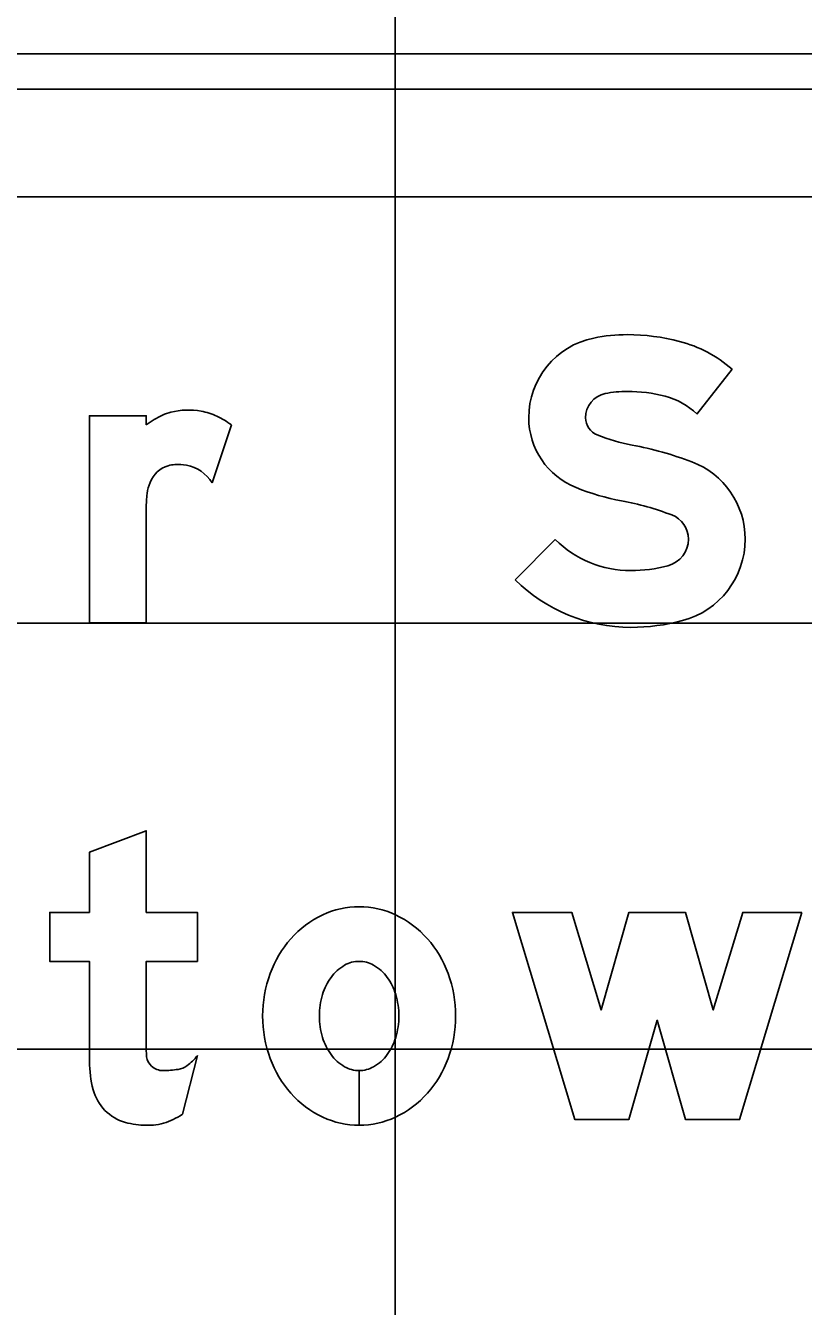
# Model space of a CAD drawing. Extents: x 2193008 to 2198143, y 1236112 to 1237864.
# Drawn here: x 2196144.97 to 2196148.62, y 1237296.9 to 1237302.91 of the extents above; entities that cross this region are included whole.
import ezdxf

# ---------------------------------------------------------------- set-up
doc = ezdxf.new("R2010")
doc.units = 0
for name, color, linetype in [('GSBWFILL', 7, 'Continuous'), ('GSCOLORFILL', 7, 'Continuous'), ('GSOUTLINE', 7, 'Continuous'), ('M-ROADS', 7, 'Continuous')]:
    doc.layers.add(name, color=color, linetype=linetype)

msp = doc.modelspace()

# ---------------------------------------------------------------- linework, layer by layer
at = {"layer": 'GSBWFILL'}
for p, q in [((2196145.9386, 1237301.0359), (2196145.8483, 1237300.765)), ((2196145.7087, 1237297.8008), (2196145.7788, 1237298.0765)), ((2196146.538, 1237298.0058), (2196146.538, 1237297.7494)), ((2196146.5381, 1237297.7494), (2196146.5381, 1237298.0058))]:
    msp.add_line(p, q, dxfattribs=at)
for points in [[(2196148.1232, 1237301.0874), (2196148.2879, 1237301.2976)], [(2196145.539, 1237300.6446), (2196145.539, 1237300.107), (2196145.2726, 1237300.107), (2196145.2726, 1237301.0794), (2196145.539, 1237301.0794), (2196145.539, 1237301.0359)], [(2196147.4582, 1237300.4984), (2196147.2706, 1237300.3092)], [(2196145.539, 1237298.129), (2196145.539, 1237298.5186), (2196145.7788, 1237298.5186), (2196145.7788, 1237298.7484), (2196145.539, 1237298.7484), (2196145.539, 1237299.1313), (2196145.2726, 1237299.0303), (2196145.2726, 1237298.7484), (2196145.0861, 1237298.7484), (2196145.0861, 1237298.5186), (2196145.2726, 1237298.5186), (2196145.2726, 1237298.0485)]]:
    msp.add_lwpolyline(points, dxfattribs=at)
msp.add_lwpolyline([(2196148.6159, 1237298.7484), (2196148.3229, 1237297.776), (2196148.0698, 1237297.776), (2196147.9366, 1237298.2422), (2196147.8034, 1237297.776), (2196147.5503, 1237297.776), (2196147.2573, 1237298.7484), (2196147.5355, 1237298.7484), (2196147.6734, 1237298.2908), (2196147.8042, 1237298.7484), (2196148.0691, 1237298.7484), (2196148.1998, 1237298.2908), (2196148.3377, 1237298.7484)], close=True, dxfattribs=at)
for centre, major_axis, ratio, start_param, end_param in [((2196147.7155, 1237301.0701), (0, 0.3816), 0.999997, 0.202758, 1.570796), ((2196147.7967, 1237300.6753), (0, 0.7847), 0.999997, 0, 0.202758), ((2196147.7967, 1237300.4977), (0, 0.9622), 0.999997, 6.026234, 6.283185), ((2196147.886, 1237300.8376), (0, 0.6109), 0.999997, 5.565152, 6.026234), ((2196147.7155, 1237301.0701), (0, 0.1152), 0.999997, 0.202758, 1.570796), ((2196147.7967, 1237300.6753), (0, 0.5183), 0.999997, 0, 0.202758), ((2196147.7967, 1237300.4977), (0, 0.6958), 0.999997, 6.026234, 6.283185), ((2196147.886, 1237300.8376), (0, 0.3445), 0.999997, 5.523837, 6.026234), ((2196145.7359, 1237300.763), (0, 0.343), 0.999995, 6.103268, 6.524606), ((2196145.8068, 1237300.6809), (0, 0.4446), 0.999995, 0.443663, 0.646229), ((2196145.7017, 1237300.902), (0, 0.1998), 0.999995, 0.24142, 0.443663), ((2196145.7436, 1237300.8056), (0, 0.2997), 0.999995, 5.846069, 6.103268), ((2196145.713, 1237300.7401), (0, 0.372), 0.999995, 5.631644, 5.846069), ((2196147.6875, 1237301.0701), (0, 0.3535), 0.999997, 1.570796, 2.761249), ((2196147.6875, 1237301.0701), (0, 0.0871), 0.999997, 1.570796, 2.761249), ((2196147.9777, 1237301.7962), (0, 0.8691), 0.999997, 2.761249, 2.95744), ((2196147.5217, 1237299.3476), (0, 1.6216), 0.999997, 5.918637, 6.099033), ((2196145.6805, 1237300.7171), (0, 0.1332), 0.999995, 0.293855, 1.188904), ((2196145.6831, 1237300.7084), (0, 0.1422), 0.999995, 0.067293, 0.293855), ((2196145.6879, 1237300.6377), (0, 0.2131), 0.999995, 6.094384, 6.350479), ((2196145.6935, 1237300.667), (0, 0.1833), 0.999995, 5.27661, 6.094384), ((2196147.9615, 1237300.5002), (0, 0.3881), 0.999997, 4.712389, 5.918637), ((2196145.7498, 1237300.6892), (0, 0.2079), 0.999995, 1.188904, 1.450084), ((2196146.1036, 1237300.644), (0, 0.5646), 0.999995, 1.445958, 1.569673), ((2196147.9777, 1237301.7962), (0, 1.1355), 0.999997, 2.761249, 2.95744), ((2196147.5217, 1237299.3476), (0, 1.3552), 0.999997, 5.918637, 6.099033), ((2196147.9615, 1237300.5002), (0, 0.1217), 0.999997, 4.712389, 5.918637), ((2196147.8129, 1237300.8564), (0, 0.5039), 0.999997, 2.360607, 3.141593), ((2196147.9538, 1237300.5002), (0, 0.1293), 0.999997, 3.401517, 4.712389), ((2196147.9538, 1237300.5002), (0, 0.3957), 0.999997, 3.401517, 4.712389), ((2196147.8129, 1237301.03), (0, 0.6775), 0.999997, 3.141593, 3.401517), ((2196147.8129, 1237300.8564), (0, 0.7703), 0.999997, 2.360607, 3.141593), ((2196147.8129, 1237301.03), (0, 0.9439), 0.999997, 3.141593, 3.401517), ((2196146.538, 1237298.3736), (0, 0.4014), 0.999994, 0, 0.438571), ((2196146.538, 1237298.3736), (0, 0.4014), 0.999994, 5.844614, 6.283185), ((2196146.5633, 1237298.3196), (0, 0.461), 0.999994, 0.438571, 0.847388), ((2196146.5127, 1237298.3196), (0, 0.461), 0.999994, 5.435798, 5.844614), ((2196146.6028, 1237298.2848), (0, 0.5136), 0.999994, 0.847388, 1.220117), ((2196146.4733, 1237298.2848), (0, 0.5136), 0.999994, 5.063069, 5.435798), ((2196146.5706, 1237298.3239), (0, 0.2033), 0.999994, 0.517724, 0.942), ((2196146.538, 1237298.3811), (0, 0.1375), 0.999994, 0, 0.517724), ((2196146.538, 1237298.3811), (0, 0.1375), 0.999994, 5.765461, 6.283185), ((2196146.5055, 1237298.3239), (0, 0.2033), 0.999994, 5.341185, 5.765461), ((2196146.6646, 1237298.2622), (0, 0.5795), 0.999994, 1.220117, 1.570796), ((2196146.6219, 1237298.2866), (0, 0.2668), 0.999994, 0.942, 1.278197), ((2196146.4541, 1237298.2866), (0, 0.2668), 0.999994, 5.004989, 5.341185), ((2196146.4114, 1237298.2622), (0, 0.5795), 0.999994, 4.712389, 5.063069), ((2196146.7029, 1237298.2622), (0, 0.3514), 0.999994, 1.278197, 1.570796), ((2196146.3731, 1237298.2622), (0, 0.3514), 0.999994, 4.712389, 5.004989), ((2196146.6646, 1237298.2622), (0, 0.5795), 0.999994, 1.570796, 1.921476), ((2196146.7029, 1237298.2622), (0, 0.3514), 0.999994, 1.570796, 1.863396), ((2196146.3731, 1237298.2622), (0, 0.3514), 0.999994, 4.419789, 4.712389), ((2196146.4114, 1237298.2622), (0, 0.5795), 0.999994, 4.361709, 4.712389), ((2196147.2066, 1237298.129), (0, 1.6676), 0.999992, 1.570796, 1.606005), ((2196146.6219, 1237298.2378), (0, 0.2668), 0.999994, 1.863396, 2.199593), ((2196146.4541, 1237298.2378), (0, 0.2668), 0.999994, 4.083593, 4.419789), ((2196145.7895, 1237298.0485), (0, 0.5169), 0.999992, 1.570796, 1.830698), ((2196145.6155, 1237298.0832), (0, 0.0766), 0.999992, 1.74085, 2.407828), ((2196145.6034, 1237298.2073), (0, 0.2187), 0.999992, 3.756278, 4.071638), ((2196146.6028, 1237298.2396), (0, 0.5136), 0.999994, 1.921476, 2.294205), ((2196146.5706, 1237298.2004), (0, 0.2033), 0.999994, 2.199593, 2.623869), ((2196146.5055, 1237298.2004), (0, 0.2033), 0.999994, 3.659317, 4.083593), ((2196146.4733, 1237298.2396), (0, 0.5136), 0.999994, 3.98898, 4.361709), ((2196145.618, 1237298.0859), (0, 0.0802), 0.999992, 2.407828, 3.141593), ((2196145.618, 1237298.4264), (0, 0.4207), 0.999992, 3.141593, 3.310762), ((2196145.672, 1237298.1102), (0, 0.0999), 0.999992, 3.310762, 3.756278), ((2196146.538, 1237298.1433), (0, 0.1375), 0.999994, 2.623869, 3.141593), ((2196146.538, 1237298.1433), (0, 0.1375), 0.999994, 3.142077, 3.659317), ((2196145.4992, 1237297.9713), (0, 0.2165), 0.999992, 1.830698, 2.869526), ((2196146.5633, 1237298.2047), (0, 0.461), 0.999994, 2.294205, 2.703022), ((2196146.5127, 1237298.2047), (0, 0.461), 0.999994, 3.580164, 3.98898), ((2196145.5305, 1237298.0628), (0, 0.3169), 0.999992, 3.427755, 3.738844), ((2196145.539, 1237298.1141), (0, 0.3648), 0.999992, 2.869526, 3.141593), ((2196145.539, 1237298.2747), (0, 0.5253), 0.999992, 3.141593, 3.205734), ((2196145.5588, 1237297.9664), (0, 0.2165), 0.999992, 3.205734, 3.427755), ((2196146.538, 1237298.1508), (0, 0.4014), 0.999994, 2.703022, 3.141593), ((2196146.538, 1237298.1508), (0, 0.4014), 0.999994, 3.141759, 3.580164)]:
    msp.add_ellipse(centre, major_axis=major_axis, ratio=ratio, start_param=start_param, end_param=end_param, dxfattribs=at)
at = {"layer": 'GSCOLORFILL'}
for p, q in [((2196152.199, 1237302.7782), (2196137.214, 1237302.7782)), ((2196137.214, 1237302.6117), (2196152.199, 1237302.6117)), ((2196145.9386, 1237301.0359), (2196145.8483, 1237300.765)), ((2196145.7087, 1237297.8008), (2196145.7788, 1237298.0765)), ((2196146.538, 1237298.0058), (2196146.538, 1237297.7494)), ((2196146.5381, 1237297.7494), (2196146.5381, 1237298.0058))]:
    msp.add_line(p, q, dxfattribs=at)
for points in [[(2196148.1232, 1237301.0874), (2196148.2879, 1237301.2976)], [(2196145.539, 1237300.6446), (2196145.539, 1237300.107), (2196145.2726, 1237300.107), (2196145.2726, 1237301.0794), (2196145.539, 1237301.0794), (2196145.539, 1237301.0359)], [(2196147.4582, 1237300.4984), (2196147.2706, 1237300.3092)], [(2196145.539, 1237298.129), (2196145.539, 1237298.5186), (2196145.7788, 1237298.5186), (2196145.7788, 1237298.7484), (2196145.539, 1237298.7484), (2196145.539, 1237299.1313), (2196145.2726, 1237299.0303), (2196145.2726, 1237298.7484), (2196145.0861, 1237298.7484), (2196145.0861, 1237298.5186), (2196145.2726, 1237298.5186), (2196145.2726, 1237298.0485)]]:
    msp.add_lwpolyline(points, dxfattribs=at)
msp.add_lwpolyline([(2196148.6159, 1237298.7484), (2196148.3229, 1237297.776), (2196148.0698, 1237297.776), (2196147.9366, 1237298.2422), (2196147.8034, 1237297.776), (2196147.5503, 1237297.776), (2196147.2573, 1237298.7484), (2196147.5355, 1237298.7484), (2196147.6734, 1237298.2908), (2196147.8042, 1237298.7484), (2196148.0691, 1237298.7484), (2196148.1998, 1237298.2908), (2196148.3377, 1237298.7484)], close=True, dxfattribs=at)
for centre, major_axis, ratio, start_param, end_param in [((2196147.7155, 1237301.0701), (0, 0.3816), 0.999997, 0.202758, 1.570796), ((2196147.7967, 1237300.6753), (0, 0.7847), 0.999997, 0, 0.202758), ((2196147.7967, 1237300.4977), (0, 0.9622), 0.999997, 6.026234, 6.283185), ((2196147.886, 1237300.8376), (0, 0.6109), 0.999997, 5.565152, 6.026234), ((2196147.7155, 1237301.0701), (0, 0.1152), 0.999997, 0.202758, 1.570796), ((2196147.7967, 1237300.6753), (0, 0.5183), 0.999997, 0, 0.202758), ((2196147.7967, 1237300.4977), (0, 0.6958), 0.999997, 6.026234, 6.283185), ((2196147.886, 1237300.8376), (0, 0.3445), 0.999997, 5.523837, 6.026234), ((2196145.7359, 1237300.763), (0, 0.343), 0.999995, 6.103268, 6.524606), ((2196145.8068, 1237300.6809), (0, 0.4446), 0.999995, 0.443663, 0.646229), ((2196145.7017, 1237300.902), (0, 0.1998), 0.999995, 0.24142, 0.443663), ((2196145.7436, 1237300.8056), (0, 0.2997), 0.999995, 5.846069, 6.103268), ((2196145.713, 1237300.7401), (0, 0.372), 0.999995, 5.631644, 5.846069), ((2196147.6875, 1237301.0701), (0, 0.3535), 0.999997, 1.570796, 2.761249), ((2196147.6875, 1237301.0701), (0, 0.0871), 0.999997, 1.570796, 2.761249), ((2196147.9777, 1237301.7962), (0, 0.8691), 0.999997, 2.761249, 2.95744), ((2196147.5217, 1237299.3476), (0, 1.6216), 0.999997, 5.918637, 6.099033), ((2196145.6805, 1237300.7171), (0, 0.1332), 0.999995, 0.293855, 1.188904), ((2196145.6831, 1237300.7084), (0, 0.1422), 0.999995, 0.067293, 0.293855), ((2196145.6879, 1237300.6377), (0, 0.2131), 0.999995, 6.094384, 6.350479), ((2196145.6935, 1237300.667), (0, 0.1833), 0.999995, 5.27661, 6.094384), ((2196147.9615, 1237300.5002), (0, 0.3881), 0.999997, 4.712389, 5.918637), ((2196145.7498, 1237300.6892), (0, 0.2079), 0.999995, 1.188904, 1.450084), ((2196146.1036, 1237300.644), (0, 0.5646), 0.999995, 1.445958, 1.569673), ((2196147.9777, 1237301.7962), (0, 1.1355), 0.999997, 2.761249, 2.95744), ((2196147.5217, 1237299.3476), (0, 1.3552), 0.999997, 5.918637, 6.099033), ((2196147.9615, 1237300.5002), (0, 0.1217), 0.999997, 4.712389, 5.918637), ((2196147.8129, 1237300.8564), (0, 0.5039), 0.999997, 2.360607, 3.141593), ((2196147.9538, 1237300.5002), (0, 0.1293), 0.999997, 3.401517, 4.712389), ((2196147.9538, 1237300.5002), (0, 0.3957), 0.999997, 3.401517, 4.712389), ((2196147.8129, 1237301.03), (0, 0.6775), 0.999997, 3.141593, 3.401517), ((2196147.8129, 1237300.8564), (0, 0.7703), 0.999997, 2.360607, 3.141593), ((2196147.8129, 1237301.03), (0, 0.9439), 0.999997, 3.141593, 3.401517), ((2196146.538, 1237298.3736), (0, 0.4014), 0.999994, 0, 0.438571), ((2196146.538, 1237298.3736), (0, 0.4014), 0.999994, 5.844614, 6.283185), ((2196146.5633, 1237298.3196), (0, 0.461), 0.999994, 0.438571, 0.847388), ((2196146.5127, 1237298.3196), (0, 0.461), 0.999994, 5.435798, 5.844614), ((2196146.6028, 1237298.2848), (0, 0.5136), 0.999994, 0.847388, 1.220117), ((2196146.4733, 1237298.2848), (0, 0.5136), 0.999994, 5.063069, 5.435798), ((2196146.5706, 1237298.3239), (0, 0.2033), 0.999994, 0.517724, 0.942), ((2196146.538, 1237298.3811), (0, 0.1375), 0.999994, 0, 0.517724), ((2196146.538, 1237298.3811), (0, 0.1375), 0.999994, 5.765461, 6.283185), ((2196146.5055, 1237298.3239), (0, 0.2033), 0.999994, 5.341185, 5.765461), ((2196146.6646, 1237298.2622), (0, 0.5795), 0.999994, 1.220117, 1.570796), ((2196146.6219, 1237298.2866), (0, 0.2668), 0.999994, 0.942, 1.278197), ((2196146.4541, 1237298.2866), (0, 0.2668), 0.999994, 5.004989, 5.341185), ((2196146.4114, 1237298.2622), (0, 0.5795), 0.999994, 4.712389, 5.063069), ((2196146.7029, 1237298.2622), (0, 0.3514), 0.999994, 1.278197, 1.570796), ((2196146.3731, 1237298.2622), (0, 0.3514), 0.999994, 4.712389, 5.004989), ((2196146.6646, 1237298.2622), (0, 0.5795), 0.999994, 1.570796, 1.921476), ((2196146.7029, 1237298.2622), (0, 0.3514), 0.999994, 1.570796, 1.863396), ((2196146.3731, 1237298.2622), (0, 0.3514), 0.999994, 4.419789, 4.712389), ((2196146.4114, 1237298.2622), (0, 0.5795), 0.999994, 4.361709, 4.712389), ((2196147.2066, 1237298.129), (0, 1.6676), 0.999992, 1.570796, 1.606005), ((2196146.6219, 1237298.2378), (0, 0.2668), 0.999994, 1.863396, 2.199593), ((2196146.4541, 1237298.2378), (0, 0.2668), 0.999994, 4.083593, 4.419789), ((2196145.7895, 1237298.0485), (0, 0.5169), 0.999992, 1.570796, 1.830698), ((2196145.6155, 1237298.0832), (0, 0.0766), 0.999992, 1.74085, 2.407828), ((2196145.6034, 1237298.2073), (0, 0.2187), 0.999992, 3.756278, 4.071638), ((2196146.6028, 1237298.2396), (0, 0.5136), 0.999994, 1.921476, 2.294205), ((2196146.5706, 1237298.2004), (0, 0.2033), 0.999994, 2.199593, 2.623869), ((2196146.5055, 1237298.2004), (0, 0.2033), 0.999994, 3.659317, 4.083593), ((2196146.4733, 1237298.2396), (0, 0.5136), 0.999994, 3.98898, 4.361709), ((2196145.618, 1237298.0859), (0, 0.0802), 0.999992, 2.407828, 3.141593), ((2196145.618, 1237298.4264), (0, 0.4207), 0.999992, 3.141593, 3.310762), ((2196145.672, 1237298.1102), (0, 0.0999), 0.999992, 3.310762, 3.756278), ((2196146.538, 1237298.1433), (0, 0.1375), 0.999994, 2.623869, 3.141593), ((2196146.538, 1237298.1433), (0, 0.1375), 0.999994, 3.142077, 3.659317), ((2196145.4992, 1237297.9713), (0, 0.2165), 0.999992, 1.830698, 2.869526), ((2196146.5633, 1237298.2047), (0, 0.461), 0.999994, 2.294205, 2.703022), ((2196146.5127, 1237298.2047), (0, 0.461), 0.999994, 3.580164, 3.98898), ((2196145.5305, 1237298.0628), (0, 0.3169), 0.999992, 3.427755, 3.738844), ((2196145.539, 1237298.1141), (0, 0.3648), 0.999992, 2.869526, 3.141593), ((2196145.539, 1237298.2747), (0, 0.5253), 0.999992, 3.141593, 3.205734), ((2196145.5588, 1237297.9664), (0, 0.2165), 0.999992, 3.205734, 3.427755), ((2196146.538, 1237298.1508), (0, 0.4014), 0.999994, 2.703022, 3.141593), ((2196146.538, 1237298.1508), (0, 0.4014), 0.999994, 3.141759, 3.580164)]:
    msp.add_ellipse(centre, major_axis=major_axis, ratio=ratio, start_param=start_param, end_param=end_param, dxfattribs=at)
at = {"layer": 'GSOUTLINE'}
for p, q in [((2196145.9386, 1237301.0359), (2196145.8483, 1237300.765)), ((2196145.7087, 1237297.8008), (2196145.7788, 1237298.0765))]:
    msp.add_line(p, q, dxfattribs=at)
for points in [[(2196148.1232, 1237301.0874), (2196148.2879, 1237301.2976)], [(2196145.539, 1237300.6446), (2196145.539, 1237300.107), (2196145.2726, 1237300.107), (2196145.2726, 1237301.0794), (2196145.539, 1237301.0794), (2196145.539, 1237301.0359)], [(2196147.4582, 1237300.4984), (2196147.2706, 1237300.3092)], [(2196145.539, 1237298.129), (2196145.539, 1237298.5186), (2196145.7788, 1237298.5186), (2196145.7788, 1237298.7484), (2196145.539, 1237298.7484), (2196145.539, 1237299.1313), (2196145.2726, 1237299.0303), (2196145.2726, 1237298.7484), (2196145.0861, 1237298.7484), (2196145.0861, 1237298.5186), (2196145.2726, 1237298.5186), (2196145.2726, 1237298.0485)]]:
    msp.add_lwpolyline(points, dxfattribs=at)
msp.add_lwpolyline([(2196148.6159, 1237298.7484), (2196148.3229, 1237297.776), (2196148.0698, 1237297.776), (2196147.9366, 1237298.2422), (2196147.8034, 1237297.776), (2196147.5503, 1237297.776), (2196147.2573, 1237298.7484), (2196147.5355, 1237298.7484), (2196147.6734, 1237298.2908), (2196147.8042, 1237298.7484), (2196148.0691, 1237298.7484), (2196148.1998, 1237298.2908), (2196148.3377, 1237298.7484)], close=True, dxfattribs=at)
for centre, major_axis, ratio, start_param, end_param in [((2196147.7155, 1237301.0701), (0, 0.3816), 0.999997, 0.202758, 1.570796), ((2196147.7967, 1237300.6753), (0, 0.7847), 0.999997, 0, 0.202758), ((2196147.7967, 1237300.4977), (0, 0.9622), 0.999997, 6.026234, 6.283185), ((2196147.886, 1237300.8376), (0, 0.6109), 0.999997, 5.565152, 6.026234), ((2196147.7155, 1237301.0701), (0, 0.1152), 0.999997, 0.202758, 1.570796), ((2196147.7967, 1237300.6753), (0, 0.5183), 0.999997, 0, 0.202758), ((2196147.7967, 1237300.4977), (0, 0.6958), 0.999997, 6.026234, 6.283185), ((2196147.886, 1237300.8376), (0, 0.3445), 0.999997, 5.523837, 6.026234), ((2196145.7359, 1237300.763), (0, 0.343), 0.999995, 6.103268, 6.524606), ((2196145.8068, 1237300.6809), (0, 0.4446), 0.999995, 0.443663, 0.646229), ((2196145.7017, 1237300.902), (0, 0.1998), 0.999995, 0.24142, 0.443663), ((2196145.7436, 1237300.8056), (0, 0.2997), 0.999995, 5.846069, 6.103268), ((2196145.713, 1237300.7401), (0, 0.372), 0.999995, 5.631644, 5.846069), ((2196147.6875, 1237301.0701), (0, 0.3535), 0.999997, 1.570796, 2.761249), ((2196147.6875, 1237301.0701), (0, 0.0871), 0.999997, 1.570796, 2.761249), ((2196147.9777, 1237301.7962), (0, 0.8691), 0.999997, 2.761249, 2.95744), ((2196147.5217, 1237299.3476), (0, 1.6216), 0.999997, 5.918637, 6.099033), ((2196145.6805, 1237300.7171), (0, 0.1332), 0.999995, 0.293855, 1.188904), ((2196145.6831, 1237300.7084), (0, 0.1422), 0.999995, 0.067293, 0.293855), ((2196145.6879, 1237300.6377), (0, 0.2131), 0.999995, 6.094384, 6.350479), ((2196145.6935, 1237300.667), (0, 0.1833), 0.999995, 5.27661, 6.094384), ((2196147.9615, 1237300.5002), (0, 0.3881), 0.999997, 4.712389, 5.918637), ((2196145.7498, 1237300.6892), (0, 0.2079), 0.999995, 1.188904, 1.450084), ((2196146.1036, 1237300.644), (0, 0.5646), 0.999995, 1.445958, 1.569673), ((2196147.9777, 1237301.7962), (0, 1.1355), 0.999997, 2.761249, 2.95744), ((2196147.5217, 1237299.3476), (0, 1.3552), 0.999997, 5.918637, 6.099033), ((2196147.9615, 1237300.5002), (0, 0.1217), 0.999997, 4.712389, 5.918637), ((2196147.8129, 1237300.8564), (0, 0.5039), 0.999997, 2.360607, 3.141593), ((2196147.9538, 1237300.5002), (0, 0.1293), 0.999997, 3.401517, 4.712389), ((2196147.9538, 1237300.5002), (0, 0.3957), 0.999997, 3.401517, 4.712389), ((2196147.8129, 1237301.03), (0, 0.6775), 0.999997, 3.141593, 3.401517), ((2196147.8129, 1237300.8564), (0, 0.7703), 0.999997, 2.360607, 3.141593), ((2196147.8129, 1237301.03), (0, 0.9439), 0.999997, 3.141593, 3.401517), ((2196146.538, 1237298.3736), (0, 0.4014), 0.999994, 0, 0.438571), ((2196146.538, 1237298.3736), (0, 0.4014), 0.999994, 5.844614, 6.283185), ((2196146.5633, 1237298.3196), (0, 0.461), 0.999994, 0.438571, 0.847388), ((2196146.5127, 1237298.3196), (0, 0.461), 0.999994, 5.435798, 5.844614), ((2196146.6028, 1237298.2848), (0, 0.5136), 0.999994, 0.847388, 1.220117), ((2196146.4733, 1237298.2848), (0, 0.5136), 0.999994, 5.063069, 5.435798), ((2196146.5706, 1237298.3239), (0, 0.2033), 0.999994, 0.517724, 0.942), ((2196146.538, 1237298.3811), (0, 0.1375), 0.999994, 0, 0.517724), ((2196146.538, 1237298.3811), (0, 0.1375), 0.999994, 5.765461, 6.283185), ((2196146.5055, 1237298.3239), (0, 0.2033), 0.999994, 5.341185, 5.765461), ((2196146.6646, 1237298.2622), (0, 0.5795), 0.999994, 1.220117, 1.570796), ((2196146.6219, 1237298.2866), (0, 0.2668), 0.999994, 0.942, 1.278197), ((2196146.4541, 1237298.2866), (0, 0.2668), 0.999994, 5.004989, 5.341185), ((2196146.4114, 1237298.2622), (0, 0.5795), 0.999994, 4.712389, 5.063069), ((2196146.7029, 1237298.2622), (0, 0.3514), 0.999994, 1.278197, 1.570796), ((2196146.3731, 1237298.2622), (0, 0.3514), 0.999994, 4.712389, 5.004989), ((2196146.6646, 1237298.2622), (0, 0.5795), 0.999994, 1.570796, 1.921476), ((2196146.7029, 1237298.2622), (0, 0.3514), 0.999994, 1.570796, 1.863396), ((2196146.3731, 1237298.2622), (0, 0.3514), 0.999994, 4.419789, 4.712389), ((2196146.4114, 1237298.2622), (0, 0.5795), 0.999994, 4.361709, 4.712389), ((2196147.2066, 1237298.129), (0, 1.6676), 0.999992, 1.570796, 1.606005), ((2196146.6219, 1237298.2378), (0, 0.2668), 0.999994, 1.863396, 2.199593), ((2196146.4541, 1237298.2378), (0, 0.2668), 0.999994, 4.083593, 4.419789), ((2196145.7895, 1237298.0485), (0, 0.5169), 0.999992, 1.570796, 1.830698), ((2196145.6155, 1237298.0832), (0, 0.0766), 0.999992, 1.74085, 2.407828), ((2196145.6034, 1237298.2073), (0, 0.2187), 0.999992, 3.756278, 4.071638), ((2196146.6028, 1237298.2396), (0, 0.5136), 0.999994, 1.921476, 2.294205), ((2196146.5706, 1237298.2004), (0, 0.2033), 0.999994, 2.199593, 2.623869), ((2196146.5055, 1237298.2004), (0, 0.2033), 0.999994, 3.659317, 4.083593), ((2196146.4733, 1237298.2396), (0, 0.5136), 0.999994, 3.98898, 4.361709), ((2196145.618, 1237298.0859), (0, 0.0802), 0.999992, 2.407828, 3.141593), ((2196145.618, 1237298.4264), (0, 0.4207), 0.999992, 3.141593, 3.310762), ((2196145.672, 1237298.1102), (0, 0.0999), 0.999992, 3.310762, 3.756278), ((2196146.538, 1237298.1433), (0, 0.1375), 0.999994, 2.623869, 3.141593), ((2196146.538, 1237298.1433), (0, 0.1375), 0.999994, 3.141593, 3.659317), ((2196145.4992, 1237297.9713), (0, 0.2165), 0.999992, 1.830698, 2.869526), ((2196146.5633, 1237298.2047), (0, 0.461), 0.999994, 2.294205, 2.703022), ((2196146.5127, 1237298.2047), (0, 0.461), 0.999994, 3.580164, 3.98898), ((2196145.5305, 1237298.0628), (0, 0.3169), 0.999992, 3.427755, 3.738844), ((2196145.539, 1237298.1141), (0, 0.3648), 0.999992, 2.869526, 3.141593), ((2196145.539, 1237298.2747), (0, 0.5253), 0.999992, 3.141593, 3.205734), ((2196145.5588, 1237297.9664), (0, 0.2165), 0.999992, 3.205734, 3.427755), ((2196146.538, 1237298.1508), (0, 0.4014), 0.999994, 2.703022, 3.141593), ((2196146.538, 1237298.1508), (0, 0.4014), 0.999994, 3.141593, 3.580164)]:
    msp.add_ellipse(centre, major_axis=major_axis, ratio=ratio, start_param=start_param, end_param=end_param, dxfattribs=at)
at = {"layer": 'M-ROADS'}
for p, q in [((2196146.7065, 1237258.1062), (2196146.7065, 1237318.1062)), ((2196074.7065, 1237302.1062), (2196204.7065, 1237302.1062)), ((2196074.7065, 1237300.1062), (2196204.7065, 1237300.1062)), ((2196074.7065, 1237298.1062), (2196204.7065, 1237298.1062))]:
    msp.add_line(p, q, dxfattribs=at)

doc.saveas('drawing.dxf')
